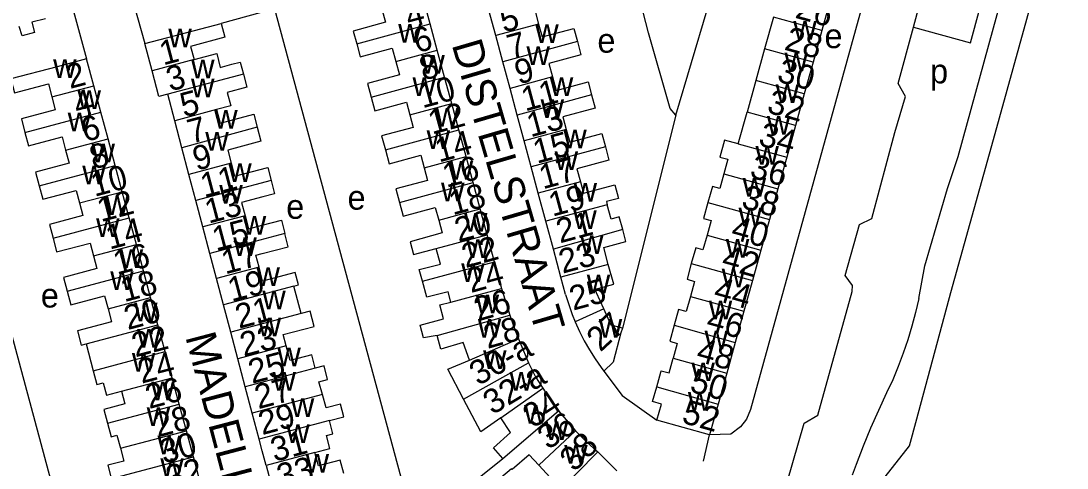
# Model space of a CAD drawing. Extents: x 161258 to 163262, y 380749 to 382054.
# Drawn here: x 162960.2 to 163132.7, y 381017.1 to 381090.7 of the extents above; entities that cross this region are included whole.
import ezdxf

# ---------------------------------------------------------------- set-up
doc = ezdxf.new("R2010")
doc.units = 0
for name, color, linetype in [('BLT_Basislijn', 7, 'Continuous'), ('BLT_Bebouwing', 7, 'Continuous'), ('BLT_Centroide', 7, 'Continuous'), ('BLT_Huisnummer', 7, 'Continuous'), ('BLT_Huisnummer_ tussenligend', 7, 'Continuous'), ('BLT_Huisnummer_reeks', 7, 'Continuous'), ('BLT_Onderverdeling_panden', 7, 'Continuous'), ('BLT_Straatnaam', 7, 'Continuous')]:
    doc.layers.add(name, color=color, linetype=linetype)

msp = doc.modelspace()

# ---------------------------------------------------------------- linework, layer by layer
at = {"layer": 'BLT_Basislijn'}
for p, q in [((163114.72, 381068.34), (163127.85, 381116.36)), ((163120.56, 381071.17), (163132.67, 381115.03)), ((162968.91, 381092.27), (162971.05, 381084.43)), ((162978.82, 381093.4), (162980.66, 381086.95)), ((163002.05, 381092.68), (162993.24, 381090.28)), ((163068.17, 381075.15), (163059.38, 381040.08)), ((163113.49, 381045.96), (163120.56, 381071.17)), ((163072.75, 381018.23), (163073.74, 381022.54)), ((163058.43, 381016.64), (163055.32, 381019.74))]:
    msp.add_line(p, q, dxfattribs=at)
for points in [[(163110.62, 381137.19), (163110.39, 381134.68), (163080.48, 381026.69), (163079.84, 381025.13)], [(163068.17, 381075.15), (163075.95, 381101.21), (163079.2, 381113.89)], [(163107.33, 381089.63), (163116.73, 381087.06), (163122.92, 381109.73), (163115.3, 381111.81)], [(163107.33, 381089.63), (163108.8, 381095.05), (163110.83, 381095.84), (163115.3, 381111.81)], [(163068.17, 381075.15), (163067.26, 381076.29), (163063.65, 381088.73), (163059.53, 381104.77), (163058.89, 381108.13)], [(163002.05, 381092.68), (163023.25, 381014.14), (163023.39, 381013.63)], [(163104.29, 381072.32), (163106.06, 381078.24), (163104.82, 381080.36), (163107.33, 381089.63)], [(162948.3, 381078.42), (162949.97, 381071.4), (162969.28, 380999.65), (162969.43, 380999.09)], [(163097.22, 381046.14), (163097.31, 381047.11), (163096.07, 381048.79), (163098.46, 381057.19), (163100.49, 381058.16), (163104.29, 381072.32)], [(163108.21, 381044.97), (163109.24, 381050.38), (163112.95, 381063.12), (163114.72, 381068.34)], [(163086.52, 381014.78), (163089.35, 381024.47), (163091.56, 381025.8), (163097.22, 381046.14)], [(163102.09, 381014.57), (163102.7, 381015.62), (163106.68, 381020.75), (163107.92, 381025.18), (163113.49, 381045.96)], [(163108.21, 381044.97), (163107.69, 381042.69), (163107.09, 381040.43), (163106.41, 381038.18), (163105.65, 381035.97), (163104.82, 381033.78), (163103.92, 381031.61), (163102.92, 381029.44)], [(163056.31, 381033.04), (163059.32, 381029.03), (163065.07, 381024.95)], [(163102.92, 381029.44), (163101.56, 381026.55), (163100.27, 381023.63), (163099.05, 381020.67), (163097.91, 381017.68), (163097.27, 381015.91)], [(163079.84, 381025.13), (163078.85, 381023.88), (163077.24, 381022.66), (163073.74, 381022.54)]]:
    msp.add_lwpolyline(points, dxfattribs=at)
at = {"layer": 'BLT_Bebouwing'}
for p, q in [((163027.7, 381090.19), (163026.54, 381094.48)), ((163093.69, 381094.29), (163092.24, 381089.09)), ((163038.5, 381088.27), (163037.32, 381092.64)), ((163028.86, 381085.88), (163027.7, 381090.19)), ((163084.26, 381091.3), (163082.81, 381086.09)), ((163039.66, 381083.96), (163038.5, 381088.27)), ((163092.24, 381089.09), (163090.79, 381083.88)), ((162981.85, 381082.44), (162980.66, 381086.95)), ((163030.07, 381081.42), (163028.86, 381085.88)), ((163082.81, 381086.09), (163081.37, 381080.89)), ((162972.24, 381079.99), (162971.05, 381084.43)), ((163040.85, 381079.56), (163039.66, 381083.96)), ((163090.79, 381083.88), (163089.35, 381078.67)), ((163031.24, 381077.1), (163030.07, 381081.42)), ((162973.41, 381075.65), (162972.24, 381079.99)), ((163081.37, 381080.89), (163079.92, 381075.68)), ((162985.59, 381074.25), (162984.44, 381078.61)), ((163042.03, 381075.19), (163040.85, 381079.56)), ((163089.35, 381078.67), (163087.9, 381073.46)), ((163032.42, 381072.73), (163031.24, 381077.1)), ((162974.59, 381071.27), (162973.41, 381075.65)), ((163043.18, 381070.94), (163042.03, 381075.19)), ((163078.46, 381070.44), (163079.92, 381075.68)), ((162986.77, 381069.81), (162985.59, 381074.25)), ((163033.6, 381068.37), (163032.42, 381072.73)), ((163087.9, 381073.46), (163086.45, 381068.25)), ((162975.77, 381066.87), (162974.59, 381071.27)), ((162987.93, 381065.42), (162986.77, 381069.81)), ((163044.34, 381066.66), (163043.18, 381070.94)), ((163034.76, 381064.08), (163033.6, 381068.37)), ((163086.45, 381068.25), (163085, 381063.03)), ((162976.93, 381062.57), (162975.77, 381066.87)), ((163045.51, 381062.31), (163044.34, 381066.66)), ((162989.08, 381061.11), (162987.93, 381065.42)), ((162978.09, 381058.24), (162976.93, 381062.57)), ((163035.93, 381059.74), (163034.76, 381064.08)), ((163085, 381063.03), (163083.6, 381057.99)), ((162990.23, 381056.78), (162989.08, 381061.11)), ((163046.76, 381057.7), (163045.51, 381062.31)), ((163037.09, 381055.45), (163035.93, 381059.74)), ((162979.26, 381053.88), (162978.09, 381058.24)), ((163048, 381053.1), (163046.76, 381057.7)), ((163083.6, 381057.99), (163082.2, 381052.94)), ((162991.38, 381052.42), (162990.23, 381056.78)), ((162980.43, 381049.53), (162979.26, 381053.88)), ((163038.28, 381051.05), (163037.09, 381055.45)), ((162992.48, 381048.27), (162991.38, 381052.42)), ((163049.24, 381048.5), (163048, 381053.1)), ((163082.2, 381052.94), (163080.81, 381047.95)), ((163038.68, 381049.58), (163038.28, 381051.05)), ((162981.61, 381045.14), (162980.43, 381049.53)), ((162993.63, 381043.93), (162992.48, 381048.27)), ((163050.02, 381045.64), (163049.24, 381048.5)), ((163080.81, 381047.95), (163079.4, 381042.88)), ((162982.81, 381040.67), (162981.61, 381045.14)), ((162994.83, 381039.44), (162993.63, 381043.93)), ((163079.4, 381042.88), (163077.98, 381037.77)), ((162984, 381036.24), (162982.81, 381040.67)), ((162995.99, 381035.07), (162994.83, 381039.44)), ((163077.98, 381037.77), (163076.57, 381032.71)), ((162985.16, 381031.93), (162984, 381036.24)), ((162997.21, 381030.44), (162995.99, 381035.07)), ((162986.32, 381027.61), (162985.16, 381031.93)), ((163076.57, 381032.71), (163075.15, 381027.61)), ((162998.36, 381026.1), (162997.21, 381030.44)), ((162987.5, 381023.23), (162986.32, 381027.61)), ((163075.15, 381027.61), (163073.74, 381022.54)), ((162999.49, 381021.82), (162998.36, 381026.1)), ((163073.74, 381022.54), (163065.07, 381024.95)), ((162988.66, 381018.9), (162987.5, 381023.23)), ((162989.83, 381014.55), (162988.66, 381018.9)), ((163000.65, 381017.48), (163001.82, 381013.08))]:
    msp.add_line(p, q, dxfattribs=at)
for points in [[(163049.63, 381095.95), (163050.24, 381093.69), (163044.99, 381092.28), (163045.56, 381090.17)], [(163019.71, 381092.62), (163020.3, 381090.46), (163015.02, 381089.02), (163015.59, 381086.9)], [(162964.26, 381091.05), (162962.04, 381090.46), (162962.49, 381088.77), (162960.43, 381088.22), (162959.93, 381089.78)], [(162980.66, 381086.95), (162985.49, 381088.23), (162993.24, 381090.28)], [(162993.24, 381090.28), (162993.84, 381087.98), (162988.21, 381086.49), (162988.78, 381084.34)], [(163045.56, 381090.17), (163046.13, 381088.05), (163051.37, 381089.46), (163051.95, 381087.27)], [(163015.59, 381086.9), (163016.16, 381084.78), (163021.41, 381086.2), (163022.01, 381084.01)], [(163051.95, 381087.27), (163052.54, 381085.08), (163047.25, 381083.66), (163047.85, 381081.45)], [(162988.78, 381084.34), (162992.5, 381085.33), (162993.1, 381083.04), (162995.01, 381083.55), (162996.39, 381083.91), (162996.92, 381081.91)], [(162971.05, 381084.43), (162966.22, 381083.15), (162958.56, 381081.13)], [(163022.01, 381084.01), (163022.61, 381081.82), (163017.35, 381080.39), (163017.96, 381078.13)], [(162984.44, 381078.61), (162982.97, 381078.22), (162981.85, 381082.44)], [(162996.92, 381081.91), (162997.49, 381079.76), (162994.22, 381078.9), (162994.81, 381076.68), (162992.49, 381076.08)], [(163047.85, 381081.45), (163048.45, 381079.24), (163053.72, 381080.66), (163054.3, 381078.49)], [(162958.56, 381081.13), (162959.17, 381078.84), (162964.76, 381080.31), (162965.33, 381078.17)], [(162965.33, 381078.17), (162965.89, 381076.02), (162960.31, 381074.54), (162960.89, 381072.34)], [(163017.96, 381078.13), (163018.57, 381075.87), (163023.77, 381077.28), (163024.33, 381075.22)], [(163054.3, 381078.49), (163054.87, 381076.33), (163049.57, 381074.91), (163050.13, 381072.81)], [(162992.49, 381076.08), (162993.07, 381073.87), (162998.63, 381075.34), (162999.19, 381073.2)], [(163024.33, 381075.22), (163024.89, 381073.15), (163019.68, 381071.74), (163020.3, 381069.44)], [(162999.19, 381073.2), (162999.8, 381070.86), (162994.32, 381069.41), (162994.89, 381067.26)], [(163050.13, 381072.81), (163050.7, 381070.72), (163055.99, 381072.15), (163056.58, 381069.95)], [(162960.89, 381072.34), (162961.48, 381070.14), (162967.01, 381071.6), (162967.58, 381069.42)], [(163078.46, 381070.44), (163076.22, 381071.05), (163075.42, 381068.28), (163076.74, 381067.91), (163076.08, 381065.51)], [(162967.58, 381069.42), (162968.16, 381067.24), (162962.63, 381065.78), (162963.23, 381063.55)], [(163020.3, 381069.44), (163020.92, 381067.15), (163026.13, 381068.56), (163026.69, 381066.5)], [(163056.58, 381069.95), (163057.16, 381067.76), (163051.86, 381066.34), (163052.44, 381064.18)], [(162994.89, 381067.26), (162995.46, 381065.1), (163000.91, 381066.55), (163001.46, 381064.43)], [(163026.69, 381066.5), (163027.25, 381064.43), (163022.04, 381063.02), (163022.64, 381060.78)], [(163001.46, 381064.43), (163002.03, 381062.24), (163000.08, 381061.72), (162996.6, 381060.78), (162997.17, 381058.61)], [(163052.44, 381064.18), (163052.95, 381062.31), (163058.11, 381063.71), (163058.72, 381061.46), (163056.73, 381060.93), (163056.87, 381060.38)], [(163076.08, 381065.51), (163075.41, 381063.1), (163074.2, 381063.43), (163073.47, 381060.8)], [(162963.23, 381063.55), (162963.82, 381061.33), (162969.33, 381062.78), (162969.87, 381060.71)], [(162969.87, 381060.71), (162970.42, 381058.63), (162964.92, 381057.18), (162965.52, 381054.91)], [(163022.64, 381060.78), (163023.24, 381058.55), (163028.53, 381059.98), (163029.1, 381057.88)], [(163073.47, 381060.8), (163072.74, 381058.17), (163073.99, 381057.82), (163073.32, 381055.41)], [(163059.42, 381056.32), (163058.86, 381058.41), (163057.5, 381058.04), (163056.87, 381060.38)], [(162997.17, 381058.61), (162997.74, 381056.44), (163000, 381057.04), (163003.16, 381057.88), (163003.73, 381055.7)], [(163029.1, 381057.88), (163029.67, 381055.78), (163024.38, 381054.34), (163024.95, 381052.24), (163028.67, 381053.23)], [(162999.48, 381050.12), (162998.95, 381052.1), (163000, 381052.38), (163004.29, 381053.51), (163003.73, 381055.7)], [(163057.05, 381050.6), (163056.29, 381053.41), (163059.94, 381054.39), (163059.42, 381056.32)], [(162965.52, 381054.91), (162966.12, 381052.65), (162971.66, 381054.11), (162972.21, 381052.02)], [(163073.32, 381055.41), (163072.65, 381053), (163071.45, 381053.33), (163070.73, 381050.74)], [(163026.4, 381047.84), (163025.89, 381049.74), (163029.4, 381050.66), (163028.67, 381053.23)], [(162972.21, 381052.02), (162972.77, 381049.93), (162967.23, 381048.46), (162967.83, 381046.2)], [(163056.32, 381043.28), (163055.12, 381045.94), (163054.96, 381046.54), (163057.95, 381047.34), (163057.05, 381050.6)], [(163070.73, 381050.74), (163070.02, 381048.16), (163071.27, 381047.81), (163070.58, 381045.33)], [(163005.21, 381047), (163006, 381047.21), (163005.44, 381049.29), (163000.06, 381047.86), (163000, 381048.07), (162999.48, 381050.12)], [(163038.68, 381049.58), (163039.45, 381046.65)], [(163006.4, 381042.51), (163005.21, 381047)], [(163031.1, 381044.39), (163030.63, 381046.1), (163027.11, 381045.18), (163026.4, 381047.84)], [(162967.83, 381046.2), (162968.44, 381043.93), (162974.03, 381045.41), (162974.59, 381043.28)], [(163039.45, 381046.65), (163040.31, 381043.83), (163040.81, 381042.27)], [(163050.02, 381045.64), (163050.52, 381043.99), (163051.11, 381042.36), (163051.59, 381041.16)], [(163070.58, 381045.33), (163069.89, 381042.85), (163068.64, 381043.19), (163067.91, 381040.57)], [(163028.82, 381038.91), (163026.61, 381038.49), (163026.02, 381040.6), (163029.9, 381041.66), (163029.28, 381043.93), (163031.1, 381044.39)], [(162974.59, 381043.28), (162975.15, 381041.16), (162969.56, 381039.68), (162970.18, 381037.33), (162970.96, 381037.54)], [(163003.95, 381037.18), (163003.45, 381039.05), (163008.55, 381040.4), (163007.89, 381042.9), (163006.4, 381042.51)], [(163040.81, 381042.27), (163041.72, 381039.7), (163042.24, 381038.34)], [(163059.38, 381040.08), (163057.51, 381040.61), (163056.32, 381043.28)], [(163051.59, 381041.16), (163052.3, 381039.58), (163053.08, 381038.04), (163053.94, 381036.54), (163054.86, 381035.07), (163055.85, 381033.65), (163056.31, 381033.04)], [(163059.38, 381040.08), (163059.14, 381039.32), (163057.85, 381034.48), (163056.31, 381033.04)], [(163067.91, 381040.57), (163067.18, 381037.94), (163068.42, 381037.6), (163067.74, 381035.16)], [(163034.16, 381034.86), (163033.1, 381037.72), (163029.46, 381036.65), (163028.82, 381038.91)], [(163042.24, 381038.34), (163043.87, 381034.37)], [(162970.96, 381037.54), (162972.13, 381033.1)], [(163008.75, 381033.5), (163008.16, 381035.72), (163004.59, 381034.78), (163003.95, 381037.18)], [(163033.2, 381028.41), (163030.61, 381033.33), (163034.16, 381034.86)], [(163065.03, 381030.43), (163065.7, 381032.84), (163065.77, 381033.09), (163067.06, 381032.73), (163067.74, 381035.16)], [(162972.13, 381033.1), (162972.72, 381030.85), (162973.78, 381031.13), (162974.33, 381029.06), (162976.82, 381029.72)], [(163009.96, 381029.18), (163009.34, 381031.28), (163010.78, 381031.66), (163010.19, 381033.88), (163008.75, 381033.5)], [(163043.87, 381034.37), (163045.07, 381032.1), (163046.23, 381030.2)], [(162976.82, 381029.72), (162977.37, 381027.66), (162973.89, 381026.74), (162974.49, 381024.49)], [(163046.23, 381030.2), (163047.42, 381028.43), (163048.57, 381026.86), (163048.85, 381026.51)], [(163065.07, 381024.95), (163065.81, 381027.61), (163064.36, 381028.02), (163065.03, 381030.43)], [(163011.1, 381024.9), (163013.46, 381025.53), (163012.88, 381027.6), (163010.55, 381026.98), (163009.96, 381029.18)], [(163039.31, 381025.34), (163036.04, 381023.04), (163033.2, 381028.41)], [(163048.85, 381026.51), (163050.08, 381025), (163051.66, 381023.23)], [(162974.49, 381024.49), (162975.08, 381022.24), (162976.06, 381022.49), (162976.63, 381020.36)], [(163008.68, 381019.61), (163011.17, 381020.27), (163010.6, 381022.44), (163011.67, 381022.72), (163011.1, 381024.9)], [(163039.65, 381018.64), (163038.12, 381020.43), (163040.92, 381022.92), (163039.31, 381025.34)], [(163051.66, 381023.23), (163053.31, 381021.57), (163054.74, 381020.25), (163055.32, 381019.74)], [(163000.65, 381017.48), (163000, 381019.9), (162999.49, 381021.82)], [(162976.63, 381020.36), (162977.19, 381018.23), (162974.56, 381017.53), (162975.12, 381015.43), (162976.84, 381015.78)], [(163013.43, 381016.16), (163012.84, 381018.4), (163009.26, 381017.45), (163008.68, 381019.61)], [(163055.32, 381019.74), (163051.8, 381016.2), (163046.87, 381011.26)], [(163045.58, 381017.53), (163044, 381019.23), (163041.18, 381016.85), (163041.08, 381016.96), (163037.57, 381013.96), (163036.06, 381015.72), (163039.65, 381018.64)], [(163046.87, 381011.26), (163045.12, 381012.97), (163047.46, 381015.53), (163045.58, 381017.53)]]:
    msp.add_lwpolyline(points, dxfattribs=at)
at = {"layer": 'BLT_Onderverdeling_panden'}
for p, q in [((163015.59, 381086.9), (163027.7, 381090.19)), ((163045.56, 381090.17), (163038.5, 381088.27)), ((163092.24, 381089.09), (163084.26, 381091.3)), ((163051.95, 381087.27), (163039.66, 381083.96)), ((163022.01, 381084.01), (163028.86, 381085.88)), ((163090.79, 381083.88), (163082.81, 381086.09)), ((162988.78, 381084.34), (162981.85, 381082.44)), ((162996.92, 381081.91), (162984.44, 381078.61)), ((163017.96, 381078.13), (163030.07, 381081.42)), ((163047.85, 381081.45), (163040.85, 381079.56)), ((162965.33, 381078.17), (162972.24, 381079.99)), ((163089.35, 381078.67), (163081.37, 381080.89)), ((163054.3, 381078.49), (163042.03, 381075.19)), ((163024.33, 381075.22), (163031.24, 381077.1)), ((162960.89, 381072.34), (162973.41, 381075.65)), ((162992.49, 381076.08), (162985.59, 381074.25)), ((163087.9, 381073.46), (163079.92, 381075.68)), ((162999.19, 381073.2), (162986.77, 381069.81)), ((163020.3, 381069.44), (163032.42, 381072.73)), ((163050.13, 381072.81), (163043.18, 381070.94)), ((162967.58, 381069.42), (162974.59, 381071.27)), ((163056.58, 381069.95), (163044.34, 381066.66)), ((163078.46, 381070.44), (163086.45, 381068.25)), ((163026.69, 381066.5), (163033.6, 381068.37)), ((162963.23, 381063.55), (162975.77, 381066.87)), ((162994.89, 381067.26), (162987.93, 381065.42)), ((163001.46, 381064.43), (162989.08, 381061.11)), ((163052.44, 381064.18), (163045.51, 381062.31)), ((163076.08, 381065.51), (163085, 381063.03)), ((162969.87, 381060.71), (162976.93, 381062.57)), ((163022.64, 381060.78), (163034.76, 381064.08)), ((163073.47, 381060.8), (163083.6, 381057.99)), ((163029.1, 381057.88), (163035.93, 381059.74)), ((163056.87, 381060.38), (163046.76, 381057.7)), ((162965.52, 381054.91), (162978.09, 381058.24)), ((162997.17, 381058.61), (162990.23, 381056.78)), ((163003.73, 381055.7), (162991.38, 381052.42)), ((163059.42, 381056.32), (163048, 381053.1)), ((162972.21, 381052.02), (162979.26, 381053.88)), ((163028.67, 381053.23), (163037.09, 381055.45)), ((163073.32, 381055.41), (163082.2, 381052.94)), ((163026.4, 381047.84), (163038.28, 381051.05)), ((163057.05, 381050.6), (163049.24, 381048.5)), ((163070.73, 381050.74), (163080.81, 381047.95)), ((162967.83, 381046.2), (162980.43, 381049.53)), ((162999.48, 381050.12), (162992.48, 381048.27)), ((163005.21, 381047), (162993.63, 381043.93)), ((162974.59, 381043.28), (162981.61, 381045.14)), ((163070.58, 381045.33), (163079.4, 381042.88)), ((163006.4, 381042.51), (162994.83, 381039.44)), ((163028.82, 381038.91), (163040.81, 381042.27)), ((163056.32, 381043.28), (163051.59, 381041.16)), ((162970.96, 381037.54), (162982.81, 381040.67)), ((163067.91, 381040.57), (163077.98, 381037.77)), ((163034.16, 381034.86), (163042.24, 381038.34)), ((163003.95, 381037.18), (162995.99, 381035.07)), ((162972.13, 381033.1), (162984, 381036.24)), ((163067.74, 381035.16), (163076.57, 381032.71)), ((163008.75, 381033.5), (162997.21, 381030.44)), ((162976.82, 381029.72), (162985.16, 381031.93)), ((163039.31, 381025.34), (163046.23, 381030.2)), ((163065.03, 381030.43), (163075.15, 381027.61)), ((163009.96, 381029.18), (162998.36, 381026.1)), ((162974.49, 381024.49), (162986.32, 381027.61)), ((163039.65, 381018.64), (163048.85, 381026.51)), ((163011.1, 381024.9), (162999.49, 381021.82)), ((162976.63, 381020.36), (162987.5, 381023.23)), ((163008.68, 381019.61), (163000.65, 381017.48)), ((162976.84, 381015.78), (162988.66, 381018.9))]:
    msp.add_line(p, q, dxfattribs=at)
for points in [[(163031.1, 381044.39), (163039.45, 381046.65)], [(163033.2, 381028.41), (163043.87, 381034.37)], [(163045.58, 381017.53), (163051.66, 381023.23)]]:
    msp.add_lwpolyline(points, dxfattribs=at)

# ---------------------------------------------------------------- texts
at = {"layer": 'BLT_Centroide'}
for s, p in [('w', (163022.42, 381087.09)), ('w', (163045.01, 381087.06)), ('w', (163087.53, 381087.59)), ('w', (162984.53, 381086.34)), ('e', (163055.25, 381085.45)), ('e', (163092.68, 381086.2)), ('w', (163026.23, 381082)), ('w', (163043.56, 381083.41)), ('w', (163086.08, 381082.38)), ('w', (162965.54, 381081.31)), ('w', (162988.29, 381081.25)), ('p', (163110.08, 381080.4)), ('w', (163024.78, 381078.31)), ('w', (163047.41, 381078.31)), ('w', (162988.27, 381078.09)), ('w', (163084.62, 381077.16)), ('w', (162969.56, 381076.16)), ('w', (163028.57, 381073.28)), ('w', (163045.89, 381074.72)), ('w', (162967.94, 381072.53)), ('w', (162992.09, 381072.94)), ('w', (163083.19, 381071.97)), ('w', (163049.63, 381069.72)), ('w', (162990.62, 381069.31)), ('w', (163027.1, 381069.62)), ('w', (162971.87, 381067.41)), ('w', (163081.3, 381067.03)), ('w', (163030.91, 381064.56)), ('w', (163048.2, 381066.12)), ('w', (162970.35, 381063.78)), ('w', (162994.41, 381064.19)), ('w', (163079.19, 381061.75)), ('w', (162992.93, 381060.59)), ('e', (163014.07, 381059.61)), ('w', (163029.48, 381060.97)), ('w', (163051.33, 381060.94)), ('w', (162974.17, 381058.75)), ('e', (163003.96, 381058.11)), ('w', (163033.27, 381056)), ('w', (163051.28, 381056.44)), ('w', (163078.51, 381056.88)), ('w', (162972.62, 381055.12)), ('w', (162996.8, 381055.5)), ('w', (162995.24, 381051.97)), ('w', (163033.62, 381051.66)), ('w', (163052.39, 381052.34)), ('w', (163076.42, 381051.69)), ('w', (162976.52, 381050.03)), ('w', (163032.8, 381047.72)), ('w', (162974.95, 381046.41)), ('w', (162999.05, 381047.03)), ('w', (163053.5, 381045.84)), ('w', (163075.74, 381046.81)), ('e', (162963.51, 381043.5)), ('w', (163000.02, 381043.22)), ('w', (163035.19, 381042.56)), ('w', (162978.89, 381041.25)), ('w', (163073.61, 381041.56)), ('w', (162999.26, 381038.78)), ('w', (163035.54, 381038.56)), ('w', (163055.48, 381038.55)), ('w', (162979.39, 381036.88)), ('w', (163072.91, 381036.62)), ('w', (163002.5, 381033.81)), ('w', (162978.52, 381032.97)), ('w', (163036.41, 381033.38)), ('w', (163070.75, 381031.38)), ('w', (163001.69, 381029.81)), ('w', (163040.76, 381029.84)), ('w', (162981.69, 381028.22)), ('w', (163004.73, 381025.5)), ('w', (163070.17, 381026.5)), ('w', (162980.96, 381024)), ('w', (163043.16, 381024.41)), ('w', (163046.6, 381021.69)), ('w', (163003.96, 381021.19)), ('w', (162982.73, 381019.34)), ('w', (163007.16, 381016.34)), ('w', (163049.78, 381017.81)), ('w', (162983.21, 381015.62))]:
    msp.add_text(s, height=4, dxfattribs=at).set_placement(p)
at = {"layer": 'BLT_Huisnummer'}
for s, rotation, p in [('5', 15.0682, (163039.79, 381088.74)), ('6', 15.1957, (163025.5, 381085.35)), ('28', 344.467, (163085.9, 381085.98)), ('1', 14.8111, (162983.68, 381083.34)), ('2', 14.7995, (162968.32, 381079.47)), ('9', 15.0826, (163042.24, 381080.19)), ('10', 15.1863, (163026.42, 381076.28)), ('5', 14.7948, (162987.08, 381074.79)), ('32', 344.4651, (163083.01, 381075.64)), ('13', 15.0775, (163044.23, 381071.5)), ('6', 14.7986, (162970.78, 381070.72)), ('14', 15.1922, (163029.13, 381067.36)), ('9', 14.809, (162989.16, 381065.99)), ('17', 15.0723, (163046.27, 381062.95)), ('36', 344.4717, (163080.19, 381064.98)), ('10', 14.801, (162972.36, 381061.71)), ('13', 14.7988, (162991.16, 381057.29)), ('18', 14.9245, (163031.41, 381058.67)), ('21', 15.0277, (163049.08, 381054.05)), ('14', 14.8017, (162974.84, 381053.01)), ('40', 344.4657, (163077.08, 381054.89)), ('17', 14.8549, (162993.9, 381048.94)), ('22', 15.3927, (163033.52, 381049.97)), ('18', 14.8065, (162977.26, 381044.37)), ('44', 344.4656, (163074.21, 381044.8)), ('26', 15.6414, (163035.57, 381041.2)), ('21', 14.8584, (162996.17, 381039.99)), ('27', 43.0237, (163055.76, 381036.07)), ('22', 14.7991, (162979.09, 381035.29)), ('48', 344.475, (163071.35, 381034.73)), ('25', 14.8591, (162998.33, 381030.93)), ('26', 14.7988, (162981.36, 381026.78)), ('34', 33.4924, (163044.68, 381023.54)), ('52', 344.4612, (163068.99, 381024.57)), ('29', 14.8653, (162999.99, 381022.48)), ('30', 14.7916, (162983.76, 381017.75)), ('38', 45.2111, (163051.46, 381016.31)), ('33', 14.8632, (163003.04, 381013.7))]:
    msp.add_text(s, height=4, rotation=rotation, dxfattribs=at).set_placement(p)
at = {"layer": 'BLT_Huisnummer_ tussenligend'}
for s, rotation, p in [('4', 15.2038, (163024.21, 381089.49)), ('26', 344.467, (163087.68, 381091.23)), ('7', 15.0682, (163040.99, 381084.39)), ('8', 15.1957, (163026.55, 381080.83)), ('3', 14.8111, (162984.8, 381079.06)), ('30', 344.467, (163084.68, 381080.77)), ('11', 15.0826, (163043.34, 381075.77)), ('4', 14.7995, (162969.52, 381074.95)), ('12', 15.1863, (163028, 381071.95)), ('7', 14.7948, (162988.28, 381070.44)), ('34', 344.4651, (163081.61, 381070.25)), ('15', 15.0775, (163045.27, 381067.15)), ('8', 14.7986, (162972.17, 381066.21)), ('16', 15.1922, (163030.35, 381063.2)), ('11', 14.809, (162990.43, 381061.57)), ('12', 14.801, (162973.41, 381057.55)), ('19', 15.0723, (163047.84, 381058.44)), ('38', 344.4717, (163078.81, 381059.94)), ('20', 14.9245, (163032.34, 381054.25)), ('15', 14.7988, (162992.38, 381052.78)), ('16', 14.8017, (162976.06, 381048.84)), ('23', 15.0277, (163049.51, 381049.06)), ('42', 344.4657, (163075.53, 381050.02)), ('24', 15.3927, (163034.39, 381045.87)), ('19', 14.8549, (162994.95, 381044.42)), ('25', 15.0277, (163051.25, 381042.98)), ('20', 14.8065, (162977.84, 381039.78)), ('28', 15.6414, (163037.14, 381036.68)), ('46', 344.4656, (163072.99, 381039.93)), ('23', 14.8584, (162996.95, 381035.36)), ('24', 14.7991, (162980.12, 381030.95)), ('50', 344.475, (163070.3, 381029.7)), ('27', 14.8591, (162999.36, 381026.75)), ('28', 14.7988, (162982.76, 381022.09)), ('36', 33.4924, (163047.1, 381019.99)), ('31', 14.8653, (163002, 381018.08)), ('32', 14.7916, (162984.77, 381013.46))]:
    msp.add_text(s, height=4, rotation=rotation, dxfattribs=at).set_placement(p)
at = {"layer": 'BLT_Huisnummer_reeks'}
for s, rotation, p in [('30-a', 29.204, (163035.6, 381030.55)), ('32-a', 30.8477, (163037.96, 381025.75))]:
    msp.add_text(s, height=4, rotation=rotation, dxfattribs=at).set_placement(p)
at = {"layer": 'BLT_Straatnaam'}
for s, rotation, p in [('DISTELSTRAAT', 286.2865, (163031.21, 381086.8)), ('MADELIEFSTRAAT', 284.7305, (162987.31, 381038.71))]:
    msp.add_text(s, height=5, rotation=rotation, dxfattribs=at).set_placement(p)

doc.saveas('drawing.dxf')
